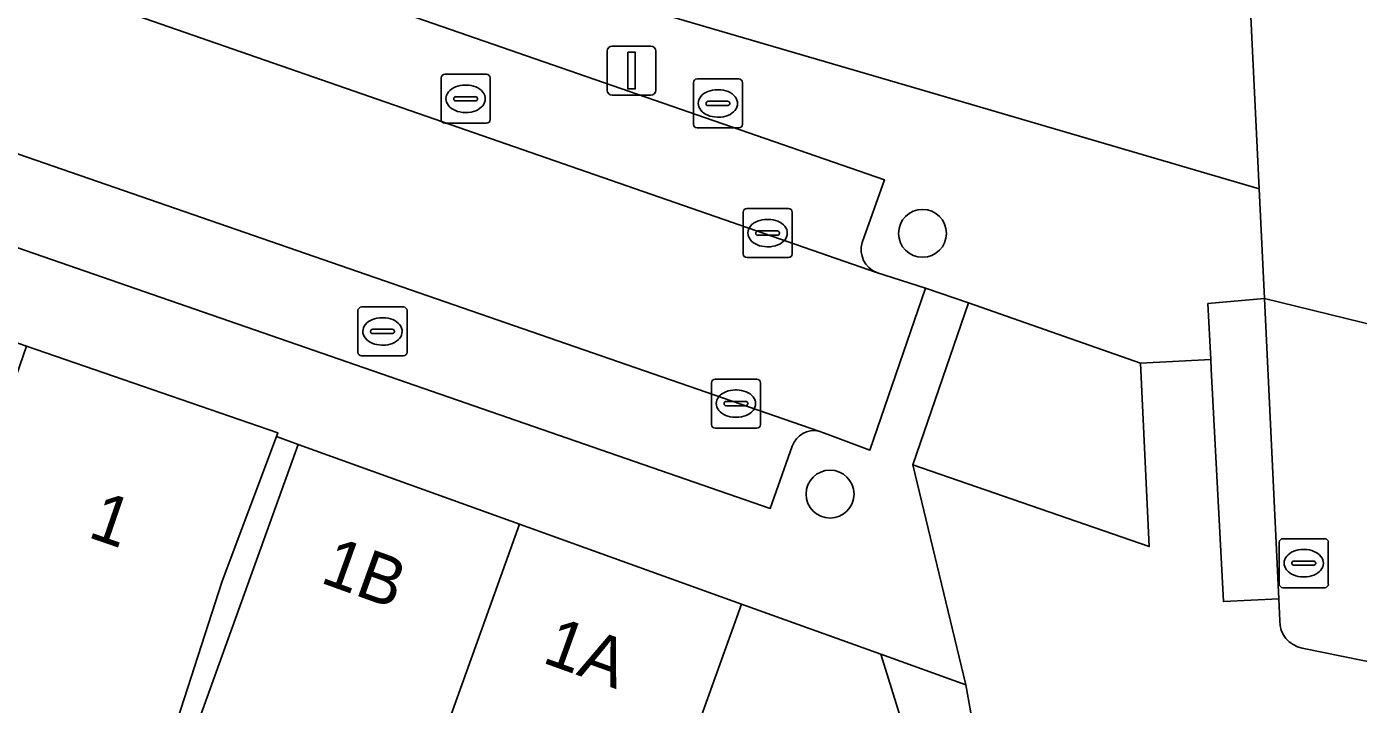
# Model space of a CAD drawing. Extents: x 160023 to 161302, y 384750 to 385707.
# Drawn here: x 160765.95 to 160793.11, y 385193.9 to 385207.73 of the extents above; entities that cross this region are included whole.
import ezdxf

# ---------------------------------------------------------------- set-up
doc = ezdxf.new("R2010")
doc.units = 0
for name, color, linetype in [('IMGEO_Boom', 7, 'Continuous'), ('IMGEO_Brandkraan', 7, 'Continuous'), ('IMGEO_Erf', 7, 'Continuous'), ('IMGEO_Kolk', 7, 'Continuous'), ('IMGEO_Lichtmast', 7, 'Continuous'), ('IMGEO_Pand', 7, 'Continuous'), ('IMGEO_Pand_nummerreeks', 7, 'Continuous'), ('IMGEO_Pand_overbouw', 7, 'Continuous'), ('IMGEO_Parkeervlak_open', 7, 'Continuous'), ('IMGEO_Rijbaan_lokaal_open', 7, 'Continuous'), ('IMGEO_Rioolput', 7, 'Continuous'), ('IMGEO_Voetpad_open', 7, 'Continuous')]:
    doc.layers.add(name, color=color, linetype=linetype)

msp = doc.modelspace()

# ---------------------------------------------------------------- linework, layer by layer
at = {"layer": 'IMGEO_Boom'}
for centre in [(160784.223, 385203.513), (160782.337, 385198.189)]:
    msp.add_circle(centre, 0.489, dxfattribs=at)
at = {"layer": 'IMGEO_Brandkraan'}
for p, q in [((160779.624, 385206.666), (160780.476, 385206.666)), ((160779.549, 385205.74), (160779.549, 385206.592)), ((160780.037, 385206.446), (160780.062, 385206.446)), ((160780.55, 385206.592), (160780.55, 385205.74)), ((160779.808, 385206.16), (160779.808, 385206.172)), ((160780.246, 385206.123), (160779.848, 385206.123)), ((160779.851, 385206.209), (160780.249, 385206.209)), ((160780.292, 385206.172), (160780.292, 385206.16)), ((160780.06, 385205.886), (160780.035, 385205.886)), ((160780.476, 385205.666), (160779.624, 385205.666))]:
    msp.add_line(p, q, dxfattribs=at)
for points in [[(160779.624, 385206.666), (160780.476, 385206.666)], [(160779.549, 385205.74), (160779.549, 385206.592)], [(160780.55, 385206.592), (160780.55, 385205.74)], [(160780.476, 385205.666), (160779.624, 385205.666)]]:
    msp.add_lwpolyline(points, dxfattribs=at)
for centre, radius, start, end in [((160779.626, 385206.59), 0.0765, 91.552, 178.448), ((160779.626, 385206.59), 0.0765, 91.552, 178.448), ((160780.474, 385206.59), 0.0765, 1.552, 88.448), ((160780.474, 385206.59), 0.0765, 1.552, 88.448), ((160779.848, 385206.169), 0.0403, 85.8775, 175.7526), ((160779.845, 385206.159), 0.0366, 178.938, 274.7102), ((160780.249, 385206.166), 0.043, 264.8664, 352.4533), ((160780.253, 385206.171), 0.0386, 1.7309, 96.639), ((160779.626, 385205.742), 0.0765, 181.552, 268.448), ((160779.626, 385205.742), 0.0765, 181.552, 268.448), ((160780.474, 385205.742), 0.0765, 271.552, 358.448), ((160780.474, 385205.742), 0.0765, 271.552, 358.448)]:
    msp.add_arc(centre, radius, start, end, dxfattribs=at)
for centre, major_axis, ratio, start_param, end_param in [((160780.036, 385206.166), (-0.387, 0.002), 0.722429, 4.712389, 7.853982), ((160780.061, 385206.166), (-0.39, 0.002), 0.717154, 1.570796, 4.712389)]:
    msp.add_ellipse(centre, major_axis=major_axis, ratio=ratio, start_param=start_param, end_param=end_param, dxfattribs=at)
at = {"layer": 'IMGEO_Erf'}
msp.add_lwpolyline([(160767.625, 385188.468), (160771.49, 385199.203), (160771.045, 385199.363), (160769.935, 385196.411), (160766.699, 385186.383)], dxfattribs=at)
at = {"layer": 'IMGEO_Kolk'}
for p, q in [((160774.403, 385205.835), (160774.403, 385206.687)), ((160774.478, 385206.761), (160775.33, 385206.761)), ((160775.404, 385206.687), (160775.404, 385205.835)), ((160774.891, 385206.541), (160774.916, 385206.541)), ((160774.662, 385206.255), (160774.662, 385206.267)), ((160775.1, 385206.218), (160774.702, 385206.218)), ((160774.705, 385206.304), (160775.103, 385206.304)), ((160775.146, 385206.267), (160775.146, 385206.255)), ((160774.914, 385205.981), (160774.889, 385205.981)), ((160775.33, 385205.761), (160774.478, 385205.761)), ((160780.563, 385203.093), (160780.563, 385203.945)), ((160780.638, 385204.019), (160781.49, 385204.019)), ((160781.564, 385203.945), (160781.564, 385203.093)), ((160781.051, 385203.799), (160781.076, 385203.799)), ((160780.822, 385203.513), (160780.822, 385203.525)), ((160781.26, 385203.476), (160780.862, 385203.476)), ((160780.865, 385203.562), (160781.263, 385203.562)), ((160781.306, 385203.525), (160781.306, 385203.513)), ((160781.074, 385203.239), (160781.049, 385203.239)), ((160781.49, 385203.019), (160780.638, 385203.019)), ((160772.707, 385201.085), (160772.707, 385201.937)), ((160772.782, 385202.011), (160773.634, 385202.011)), ((160773.195, 385201.791), (160773.22, 385201.791)), ((160773.708, 385201.937), (160773.708, 385201.085)), ((160772.966, 385201.505), (160772.966, 385201.517)), ((160773.009, 385201.554), (160773.407, 385201.554)), ((160773.45, 385201.517), (160773.45, 385201.505)), ((160773.404, 385201.468), (160773.006, 385201.468)), ((160773.218, 385201.231), (160773.193, 385201.231)), ((160773.634, 385201.011), (160772.782, 385201.011)), ((160779.917, 385199.611), (160779.917, 385200.463)), ((160779.992, 385200.537), (160780.844, 385200.537)), ((160780.918, 385200.463), (160780.918, 385199.611)), ((160780.405, 385200.317), (160780.43, 385200.317)), ((160780.176, 385200.031), (160780.176, 385200.043)), ((160780.614, 385199.994), (160780.216, 385199.994)), ((160780.219, 385200.08), (160780.617, 385200.08)), ((160780.66, 385200.043), (160780.66, 385200.031)), ((160780.428, 385199.757), (160780.403, 385199.757)), ((160780.844, 385199.537), (160779.992, 385199.537))]:
    msp.add_line(p, q, dxfattribs=at)
for points in [[(160774.403, 385205.835), (160774.403, 385206.687)], [(160774.478, 385206.761), (160775.33, 385206.761)], [(160775.404, 385206.687), (160775.404, 385205.835)], [(160775.33, 385205.761), (160774.478, 385205.761)], [(160780.563, 385203.093), (160780.563, 385203.945)], [(160780.638, 385204.019), (160781.49, 385204.019)], [(160781.564, 385203.945), (160781.564, 385203.093)], [(160781.49, 385203.019), (160780.638, 385203.019)], [(160772.707, 385201.085), (160772.707, 385201.937)], [(160772.782, 385202.011), (160773.634, 385202.011)], [(160773.708, 385201.937), (160773.708, 385201.085)], [(160773.634, 385201.011), (160772.782, 385201.011)], [(160779.917, 385199.611), (160779.917, 385200.463)], [(160779.992, 385200.537), (160780.844, 385200.537)], [(160780.918, 385200.463), (160780.918, 385199.611)], [(160780.844, 385199.537), (160779.992, 385199.537)]]:
    msp.add_lwpolyline(points, dxfattribs=at)
for centre, radius, start, end in [((160774.48, 385206.685), 0.0765, 91.552, 178.448), ((160774.48, 385206.685), 0.0765, 91.552, 178.448), ((160775.328, 385206.685), 0.0765, 1.552, 88.448), ((160775.328, 385206.685), 0.0765, 1.552, 88.448), ((160774.702, 385206.264), 0.0403, 85.8775, 175.7526), ((160774.699, 385206.254), 0.0366, 178.938, 274.7102), ((160775.103, 385206.261), 0.043, 264.8664, 352.4533), ((160775.107, 385206.266), 0.0386, 1.7309, 96.639), ((160774.48, 385205.837), 0.0765, 181.552, 268.448), ((160774.48, 385205.837), 0.0765, 181.552, 268.448), ((160775.328, 385205.837), 0.0765, 271.552, 358.448), ((160775.328, 385205.837), 0.0765, 271.552, 358.448), ((160780.64, 385203.943), 0.0765, 91.552, 178.448), ((160780.64, 385203.943), 0.0765, 91.552, 178.448), ((160781.488, 385203.943), 0.0765, 1.552, 88.448), ((160781.488, 385203.943), 0.0765, 1.552, 88.448), ((160780.862, 385203.522), 0.0403, 85.8775, 175.7526), ((160780.859, 385203.512), 0.0366, 178.938, 274.7102), ((160781.263, 385203.519), 0.043, 264.8664, 352.4533), ((160781.267, 385203.524), 0.0386, 1.7309, 96.639), ((160780.64, 385203.095), 0.0765, 181.552, 268.448), ((160780.64, 385203.095), 0.0765, 181.552, 268.448), ((160781.488, 385203.095), 0.0765, 271.552, 358.448), ((160781.488, 385203.095), 0.0765, 271.552, 358.448), ((160772.784, 385201.935), 0.0765, 91.552, 178.448), ((160772.784, 385201.935), 0.0765, 91.552, 178.448), ((160773.632, 385201.935), 0.0765, 1.552, 88.448), ((160773.632, 385201.935), 0.0765, 1.552, 88.448), ((160773.006, 385201.514), 0.0403, 85.8775, 175.7526), ((160773.003, 385201.504), 0.0366, 178.938, 274.7102), ((160773.407, 385201.511), 0.043, 264.8664, 352.4533), ((160773.411, 385201.516), 0.0386, 1.7309, 96.639), ((160772.784, 385201.087), 0.0765, 181.552, 268.448), ((160772.784, 385201.087), 0.0765, 181.552, 268.448), ((160773.632, 385201.087), 0.0765, 271.552, 358.448), ((160773.632, 385201.087), 0.0765, 271.552, 358.448), ((160779.994, 385200.461), 0.0765, 91.552, 178.448), ((160779.994, 385200.461), 0.0765, 91.552, 178.448), ((160780.842, 385200.461), 0.0765, 1.552, 88.448), ((160780.842, 385200.461), 0.0765, 1.552, 88.448), ((160780.216, 385200.04), 0.0403, 85.8775, 175.7526), ((160780.213, 385200.03), 0.0366, 178.938, 274.7102), ((160780.617, 385200.037), 0.043, 264.8664, 352.4533), ((160780.621, 385200.042), 0.0386, 1.7309, 96.639), ((160779.994, 385199.613), 0.0765, 181.552, 268.448), ((160779.994, 385199.613), 0.0765, 181.552, 268.448), ((160780.842, 385199.613), 0.0765, 271.552, 358.448), ((160780.842, 385199.613), 0.0765, 271.552, 358.448)]:
    msp.add_arc(centre, radius, start, end, dxfattribs=at)
for centre, major_axis, ratio, start_param, end_param in [((160774.89, 385206.261), (-0.387, 0.002), 0.722429, 4.712389, 7.853982), ((160774.915, 385206.261), (-0.39, 0.002), 0.717154, 1.570796, 4.712389), ((160781.05, 385203.519), (-0.387, 0.002), 0.722429, 4.712389, 7.853982), ((160781.075, 385203.519), (-0.39, 0.002), 0.717154, 1.570796, 4.712389), ((160773.194, 385201.511), (-0.387, 0.002), 0.722429, 4.712389, 7.853982), ((160773.219, 385201.511), (-0.39, 0.002), 0.717154, 1.570796, 4.712389), ((160780.404, 385200.037), (-0.387, 0.002), 0.722429, 4.712389, 7.853982), ((160780.429, 385200.037), (-0.39, 0.002), 0.717154, 1.570796, 4.712389)]:
    msp.add_ellipse(centre, major_axis=major_axis, ratio=ratio, start_param=start_param, end_param=end_param, dxfattribs=at)
at = {"layer": 'IMGEO_Lichtmast'}
for p, q in [((160777.792, 385206.436), (160777.792, 385207.236)), ((160777.792, 385207.236), (160777.792, 385206.436)), ((160777.892, 385207.336), (160778.682, 385207.336)), ((160778.682, 385207.336), (160777.892, 385207.336)), ((160778.782, 385207.236), (160778.782, 385206.436)), ((160778.782, 385206.436), (160778.782, 385207.236)), ((160778.682, 385206.336), (160777.892, 385206.336)), ((160777.892, 385206.336), (160778.682, 385206.336))]:
    msp.add_line(p, q, dxfattribs=at)
msp.add_lwpolyline([(160778.212, 385207.211), (160778.362, 385207.211), (160778.362, 385206.461), (160778.212, 385206.461), (160778.212, 385207.211)], dxfattribs=at)
for centre, start, end in [((160777.892, 385207.236), 90, 180), ((160777.892, 385207.236), 90, 180), ((160778.682, 385207.236), 0, 90), ((160778.682, 385207.236), 360, 90), ((160777.892, 385206.436), 180, 270), ((160777.892, 385206.436), 180, 270), ((160778.682, 385206.436), 270, 0), ((160778.682, 385206.436), 270, 0)]:
    msp.add_arc(centre, 0.1, start, end, dxfattribs=at)
at = {"layer": 'IMGEO_Pand'}
for points in [[(160769.935, 385196.411), (160771.045, 385199.363), (160771.075, 385199.442), (160765.948, 385201.213), (160761.579, 385188.565), (160760.639, 385185.653), (160760.588, 385185.495), (160763.274, 385184.629), (160764.109, 385187.218), (160766.699, 385186.383)], [(160776.004, 385197.576), (160771.49, 385199.203), (160767.625, 385188.468), (160772.154, 385186.843)], [(160780.53, 385195.944), (160776.004, 385197.576), (160772.154, 385186.843), (160776.682, 385185.219)], [(160785.222, 385193.652), (160783.844, 385193.412), (160783.374, 385194.919), (160780.53, 385195.944), (160776.682, 385185.219), (160786.421, 385186.975)]]:
    msp.add_lwpolyline(points, close=True, dxfattribs=at)
at = {"layer": 'IMGEO_Pand_overbouw'}
msp.add_lwpolyline([(160783.374, 385194.919), (160783.844, 385193.412), (160785.222, 385193.652), (160785.107, 385194.294)], close=True, dxfattribs=at)
at = {"layer": 'IMGEO_Parkeervlak_open'}
for points in [[(160782.993, 385203.324), (160783.445, 385204.608), (160727.342, 385224.065), (160721.742, 385226.004), (160720.554, 385226.4), (160699.267, 385233.748), (160694.461, 385235.418), (160659.461, 385247.549), (160654.681, 385249.21), (160652.403, 385250), (160639.062, 385254.626), (160635.293, 385255.965)], [(160633.875, 385254.519), (160646.927, 385250), (160676.865, 385239.636), (160684.321, 385237.055), (160720.019, 385224.698), (160728.965, 385221.591), (160783.288, 385202.713)], [(160782.111, 385199.477), (160727.822, 385218.288), (160718.874, 385221.388), (160708.479, 385224.99), (160683.191, 385233.789), (160675.739, 385236.382), (160651.054, 385244.971), (160636.407, 385250), (160632.14, 385251.465)], [(160630.881, 385250), (160631.668, 385249.714), (160639.654, 385246.93), (160644.488, 385245.245), (160659.581, 385239.998), (160663.384, 385238.688), (160676.625, 385234.092), (160681.528, 385232.39), (160708.023, 385223.237), (160712.287, 385221.77), (160781.115, 385197.893), (160781.566, 385199.169)]]:
    msp.add_lwpolyline(points, dxfattribs=at)
for centre, radius, start, end in [((160783.475, 385203.18), 0.503, 163.334, 248.2099), ((160782.016, 385199.01), 0.477, 78.4522, 160.4926)]:
    msp.add_arc(centre, radius, start, end, dxfattribs=at)
at = {"layer": 'IMGEO_Rijbaan_lokaal_open'}
for points in [[(160811.481, 385266.142), (160805.515, 385265.833), (160805.529, 385265.567), (160788.051, 385264.661), (160788.404, 385258.674), (160788.484, 385257.309), (160788.518, 385256.641), (160788.644, 385250), (160790.595, 385214.684), (160791.09, 385204.425), (160791.198, 385202.182), (160798.755, 385200.333), (160798.348, 385201.791), (160798.16, 385202.794), (160798.071, 385203.811), (160797.789, 385209.763), (160796.89, 385226.567)], [(160798.755, 385200.333), (160791.198, 385202.182), (160791.493, 385196.048), (160791.509, 385195.605)], [(160791.966, 385195.044), (160796.046, 385194.216)]]:
    msp.add_lwpolyline(points, dxfattribs=at)
for points in [[(160728.965, 385221.591), (160727.822, 385218.288), (160782.111, 385199.477), (160782.226, 385199.437), (160783.151, 385199.087), (160784.283, 385202.393), (160783.288, 385202.713)], [(160785.159, 385202.097), (160784.023, 385198.789), (160788.849, 385197.119), (160788.669, 385200.864)]]:
    msp.add_lwpolyline(points, close=True, dxfattribs=at)
msp.add_arc((160792.077, 385195.601), 0.568, 179.6309, 258.7028, dxfattribs=at)
at = {"layer": 'IMGEO_Rioolput'}
for p, q in [((160791.5, 385196.353), (160791.5, 385197.205)), ((160791.575, 385197.279), (160792.427, 385197.279)), ((160792.501, 385197.205), (160792.501, 385196.353)), ((160791.988, 385197.059), (160792.013, 385197.059)), ((160791.759, 385196.773), (160791.759, 385196.785)), ((160792.197, 385196.736), (160791.799, 385196.736)), ((160791.802, 385196.822), (160792.2, 385196.822)), ((160792.243, 385196.785), (160792.243, 385196.773)), ((160792.011, 385196.499), (160791.986, 385196.499)), ((160792.427, 385196.279), (160791.575, 385196.279))]:
    msp.add_line(p, q, dxfattribs=at)
for points in [[(160791.5, 385196.353), (160791.5, 385197.205)], [(160791.575, 385197.279), (160792.427, 385197.279)], [(160792.501, 385197.205), (160792.501, 385196.353)], [(160792.427, 385196.279), (160791.575, 385196.279)]]:
    msp.add_lwpolyline(points, dxfattribs=at)
for centre, radius, start, end in [((160791.577, 385197.203), 0.0765, 91.552, 178.448), ((160791.577, 385197.203), 0.0765, 91.552, 178.448), ((160792.425, 385197.203), 0.0765, 1.552, 88.448), ((160792.425, 385197.203), 0.0765, 1.552, 88.448), ((160791.799, 385196.782), 0.0403, 85.8775, 175.7526), ((160791.796, 385196.772), 0.0366, 178.938, 274.7102), ((160792.2, 385196.779), 0.043, 264.8664, 352.4533), ((160792.204, 385196.784), 0.0386, 1.7309, 96.639), ((160791.577, 385196.355), 0.0765, 181.552, 268.448), ((160791.577, 385196.355), 0.0765, 181.552, 268.448), ((160792.425, 385196.355), 0.0765, 271.552, 358.448), ((160792.425, 385196.355), 0.0765, 271.552, 358.448)]:
    msp.add_arc(centre, radius, start, end, dxfattribs=at)
for centre, major_axis, ratio, start_param, end_param in [((160791.987, 385196.779), (-0.387, 0.002), 0.722429, 4.712389, 7.853982), ((160792.012, 385196.779), (-0.39, 0.002), 0.717154, 1.570796, 4.712389)]:
    msp.add_ellipse(centre, major_axis=major_axis, ratio=ratio, start_param=start_param, end_param=end_param, dxfattribs=at)
at = {"layer": 'IMGEO_Voetpad_open'}
for points in [[(160635.293, 385255.965), (160639.062, 385254.626), (160652.403, 385250), (160654.681, 385249.21), (160655.023, 385250.193), (160659.803, 385248.532), (160659.461, 385247.549), (160694.461, 385235.418), (160694.803, 385236.401), (160699.612, 385234.731), (160699.267, 385233.748), (160720.554, 385226.4), (160721.742, 385226.004), (160722.083, 385226.987), (160727.687, 385225.047), (160727.342, 385224.065), (160783.445, 385204.608), (160782.993, 385203.324)], [(160784.575, 385211.58), (160781.047, 385225.772), (160777.832, 385225.458), (160777.835, 385225.445), (160779.628, 385218.567), (160781.49, 385211.425), (160780.858, 385210.348), (160778.033, 385208.249), (160784.154, 385206.456), (160791.09, 385204.425), (160790.595, 385214.684)], [(160781.566, 385199.169), (160781.115, 385197.893), (160712.287, 385221.77)], [(160791.09, 385204.425), (160784.154, 385206.456), (160778.033, 385208.249), (160773.479, 385209.904), (160767.797, 385211.6), (160756.351, 385215.59), (160750.119, 385217.762), (160749.206, 385218.103), (160744.226, 385219.842), (160739.574, 385221.466), (160738.63, 385221.796)], [(160738.537, 385210.778), (160745.428, 385208.364), (160752.694, 385205.818), (160753.862, 385205.402), (160759.432, 385203.467), (160760.344, 385203.148), (160765.948, 385201.213), (160771.075, 385199.442), (160771.045, 385199.363), (160771.49, 385199.203), (160776.004, 385197.576), (160780.53, 385195.944), (160783.374, 385194.919), (160783.844, 385193.412), (160785.222, 385193.652), (160785.107, 385194.294), (160784.023, 385198.789), (160785.159, 385202.097), (160784.283, 385202.393), (160783.151, 385199.087), (160782.226, 385199.437), (160782.111, 385199.477)], [(160783.288, 385202.713), (160784.283, 385202.393), (160785.159, 385202.097), (160788.669, 385200.864), (160790.104, 385200.939), (160790.045, 385202.08), (160791.198, 385202.182), (160791.09, 385204.425)], [(160791.509, 385195.605), (160791.493, 385196.048), (160790.362, 385195.995), (160790.114, 385200.742), (160790.104, 385200.939), (160788.669, 385200.864), (160788.849, 385197.119), (160784.023, 385198.789), (160785.107, 385194.294), (160785.222, 385193.652), (160786.421, 385186.975), (160788.35, 385176.226), (160789.348, 385170.668), (160790.29, 385165.478), (160792.243, 385154.725), (160796.158, 385155.427), (160793.492, 385170.784), (160810.939, 385168.377), (160810.137, 385165.364), (160806.581, 385152.013), (160806.513, 385151.672), (160804.963, 385146.696), (160807.536, 385146.679), (160808.803, 385151.144)], [(160796.046, 385194.216), (160791.966, 385195.044)]]:
    msp.add_lwpolyline(points, dxfattribs=at)
msp.add_lwpolyline([(160791.198, 385202.182), (160790.045, 385202.08), (160790.104, 385200.939), (160790.114, 385200.742), (160790.362, 385195.995), (160791.493, 385196.048)], close=True, dxfattribs=at)
for centre, radius, start, end in [((160783.475, 385203.18), 0.503, 163.334, 248.2099), ((160782.016, 385199.01), 0.477, 78.4522, 160.4926), ((160792.077, 385195.601), 0.568, 179.6309, 258.7028)]:
    msp.add_arc(centre, radius, start, end, dxfattribs=at)

# ---------------------------------------------------------------- texts
at = {"layer": 'IMGEO_Pand_nummerreeks'}
for s, rotation, p in [('1', 340.9492, (160767.17, 385197.321)), ('1B', 340.1757, (160771.91, 385196.394)), ('1A', 340.1757, (160776.44, 385194.761))]:
    msp.add_text(s, height=1, rotation=rotation, dxfattribs=at).set_placement(p)

doc.saveas('drawing.dxf')
